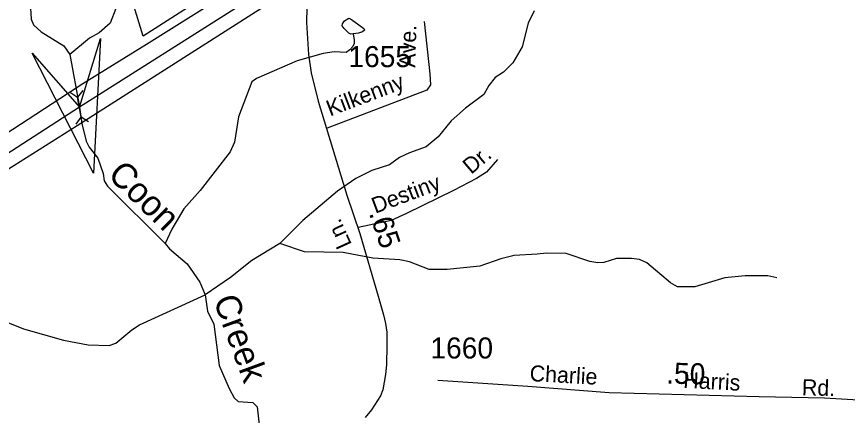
# Model space of a CAD drawing. Extents: x 2056842 to 2160602, y 826753 to 1016856.
# Drawn here: x 2128651 to 2133582, y 928586 to 930955 of the extents above; entities that cross this region are included whole.
import ezdxf

# ---------------------------------------------------------------- set-up
doc = ezdxf.new("R2010")
doc.units = 0
for name, color, linetype in [('Exist Boundary Political City Limit New', 7, 'Continuous'), ('Exist Hydrographic Creek Single Shore', 7, 'Continuous'), ('Exist Hydrographic Creek Single Shore Label', 7, 'Continuous'), ('Exist Hydrographic Misc Water Feature', 7, 'Continuous'), ('Exist Road Non-System Type 51', 7, 'Continuous'), ('Exist Road Non-System Type 51 Label', 7, 'Continuous'), ('Exist Road Primary Interstate Divided Center Attributed', 7, 'Continuous'), ('Exist Road Secondary Mileage Hundredths English Label', 7, 'Continuous'), ('Exist Road Secondary Structure Culvert Attributed CELL', 7, 'Continuous'), ('Exist Road Secondary Structure Culvert CELL', 7, 'Continuous'), ('Exist Road Secondary Type 51 Attributed', 7, 'Continuous'), ('Exist Road Secondary Type 51 Label', 7, 'Continuous'), ('Exist Road Secondary Type 51 Number Label', 7, 'Continuous'), ('Map Preparation Boundary City Limit Buffer Line', 7, 'Continuous')]:
    doc.layers.add(name, color=color, linetype=linetype)

msp = doc.modelspace()

# ---------------------------------------------------------------- linework, layer by layer
at = {"layer": 'Exist Boundary Political City Limit New'}
msp.add_lwpolyline([(2129736.2, 931054.1), (2129401.8, 930839.4), (2129200.5, 931495.5)], dxfattribs=at)
at = {"layer": 'Exist Hydrographic Creek Single Shore'}
for points in [[(2128755, 932255.3), (2128625.5, 932136.6), (2128541.9, 932030.4), (2128538.2, 931994.3), (2128544.4, 931958.1), (2128576.5, 931880.3), (2128586.8, 931836.5), (2128579.3, 931698.5), (2128591.8, 931572.6), (2128614.2, 931528.5), (2128636.2, 931496.9), (2128718.7, 931427.2), (2128754.6, 931387.1), (2128795, 931311.5), (2128781.6, 931203.5), (2128740, 931095.4), (2128730.3, 931039.2), (2128736.8, 930939.3), (2128750.9, 930907.2), (2128796.9, 930865.5), (2128931.4, 930782), (2128965.7, 930730.1)], [(2128965.7, 930730.1), (2129023.7, 930416.4), (2129037.3, 930320.8), (2129063.9, 930214.9), (2129081.9, 930178.8), (2129132.4, 930115), (2129164.6, 930023.2), (2129170.9, 929979.4), (2129190.9, 929947.5), (2129532.3, 929607)], [(2129532.3, 929607), (2129558.5, 929575), (2129663, 929485.5), (2129737.5, 929377.7), (2129769.7, 929301.9)], [(2129769.7, 929301.9), (2129784.1, 929204.1), (2129820.6, 929128.2), (2129853.7, 928883.1), (2129913.3, 928746.3), (2129942.4, 928690.5), (2129966.4, 928669), (2130052.6, 928661.4), (2130078.4, 928637.3), (2130091, 928529.4)]]:
    msp.add_lwpolyline(points, dxfattribs=at)
at = {"layer": 'Exist Hydrographic Misc Water Feature'}
for points in [[(2129240.5, 931003.6), (2129206.9, 930915.4), (2129141.1, 930859.2), (2129083.5, 930827), (2128965.6, 930730.4)], [(2131722.1, 930988.5), (2131686.6, 930916.4), (2131651.1, 930776.2), (2131595.6, 930679.9), (2131541.8, 930625.8), (2131491.8, 930593.5), (2131454.1, 930545.4), (2131424.3, 930493.2), (2131314.8, 930410.8), (2131231.2, 930336.5), (2131153.7, 930240.1), (2131081.9, 930181.9), (2130982, 930145.4), (2130924.2, 930117.2), (2130864.3, 930074.8), (2130758.5, 930040.4), (2130664.6, 929994), (2130555.1, 929917.5), (2130349.9, 929744.6), (2130212.5, 929606.1)], [(2130647.8, 930853.3), (2130635.2, 930850.8), (2130622.5, 930857.1), (2130594.6, 930883.7), (2130583.2, 930900.2), (2130584.5, 930912.9), (2130597.2, 930930.6), (2130622.5, 930945.8), (2130632.6, 930942), (2130674.4, 930912.9), (2130711.2, 930883.7), (2130714.9, 930874.9), (2130704.8, 930864.7), (2130679.5, 930857.1), (2130647.8, 930853.3)], [(2130647.8, 930853.3), (2130654.2, 930815.3), (2130655.4, 930795), (2130647.4, 930777.9), (2130629.4, 930757.8), (2130607.4, 930741.7), (2130535.4, 930745.3), (2130469.6, 930735), (2130315.6, 930692.3), (2130074.1, 930587.3), (2130046.4, 930567.2), (2129967, 930358.8), (2129943.9, 930208.8), (2129918.2, 930152.6), (2129741.1, 929922), (2129643.7, 929813.5), (2129572.1, 929691.2), (2129532.7, 929607)], [(2130212.5, 929606.1), (2130046.8, 929505.4), (2129921.3, 929404.8), (2129770, 929302.2)], [(2133162.8, 929403), (2133110.9, 929414.8), (2132974.9, 929414.3), (2132854.8, 929403.7), (2132677.4, 929348.8), (2132573.4, 929350.5), (2132533.1, 929374.3), (2132392.6, 929491.7), (2132348.7, 929511.4), (2132300.5, 929517.2), (2132212.6, 929518.8), (2132136.7, 929494.5), (2132100.6, 929492.3), (2132052.6, 929500.2), (2131912.4, 929547.5), (2131796.7, 929549), (2131740.5, 929542.7), (2131604.6, 929536.2), (2131524.6, 929515.9), (2131401, 929473.3), (2131207.2, 929452.4), (2131099.1, 929452), (2130982.9, 929497.4), (2130924.8, 929509.2), (2130764.9, 929520.5), (2130588.5, 929553.7), (2130360.5, 929556.8), (2130212.5, 929606.1)], [(2127584.1, 929298.6), (2127708.2, 929309.1), (2127746.1, 929287.2), (2127844.7, 929215.7), (2127874.7, 929199.9), (2127922.7, 929194), (2128018.6, 929198.4), (2128108.6, 929180.9), (2128140.6, 929165), (2128182.9, 929129.2), (2128222.9, 929103.4), (2128266.9, 929095.6), (2128330.9, 929101.9), (2128434.9, 929134.4), (2128540.7, 929144.8), (2128588.7, 929140.9), (2128690.8, 929099.5), (2128929.1, 929032.4), (2129075.5, 929005.2), (2129199.3, 929001.7), (2129239.1, 929013.9), (2129334.9, 929094.3), (2129380.6, 929124.5), (2129770, 929302.2)]]:
    msp.add_lwpolyline(points, dxfattribs=at)
at = {"layer": 'Exist Road Non-System Type 51'}
for points in [[(2131070.4, 930925.8), (2131102.7, 930615), (2131106.7, 930550.4), (2131086.6, 930518.1), (2130493.4, 930292.3)], [(2131504.9, 930105.4), (2131440.4, 930030.8), (2131379.9, 929992.4), (2131244.7, 929921.8), (2130964.3, 929784.5)], [(2130964.3, 929784.5), (2130873.5, 929744.1), (2130677.7, 929701.4)]]:
    msp.add_lwpolyline(points, dxfattribs=at)
at = {"layer": 'Exist Road Primary Interstate Divided Center Attributed'}
for points in [[(2124658.7, 927420), (2125364.9, 927910.7), (2125763.4, 928186.2), (2126906.1, 928954.9), (2127318.2, 929233.9), (2127916.6, 929621), (2128634.6, 930071.1), (2129010.7, 930308.7), (2130069.2, 930982.8), (2131054.1, 931604.2), (2131623.7, 931963.4), (2132040, 932228.1), (2132905.5, 932777.6), (2133294.6, 933019.9)], [(2132912.4, 932901.8), (2132619.2, 932709.3), (2132013.7, 932321.5), (2131594.1, 932054.6), (2131014.4, 931688.7), (2129999, 931034.1), (2129023.7, 930416.4), (2128551.8, 930112.5), (2127877, 929691.2), (2127267.8, 929300.6), (2126832.4, 929005.3), (2125718.5, 928252.8), (2125089.2, 927822), (2124817.1, 927637.8)]]:
    msp.add_lwpolyline(points, dxfattribs=at)
at = {"layer": 'Exist Road Secondary Structure Culvert Attributed CELL'}
msp.add_lwpolyline([(2129148.5, 930824.1), (2129107.2, 930025.2), (2128743.5, 930737.8), (2129023.7, 930416.4)], close=True, dxfattribs=at)
at = {"layer": 'Exist Road Secondary Structure Culvert CELL'}
for p, q in [((2129043, 930516.8), (2129013, 930475.9)), ((2128970.5, 930503.7), (2129013, 930475.9)), ((2129034.5, 930356.9), (2129013, 930475.9)), ((2129004.4, 930316), (2129034.5, 930356.9)), ((2129077, 930329.1), (2129034.5, 930356.9))]:
    msp.add_line(p, q, dxfattribs=at)
at = {"layer": 'Exist Road Secondary Type 51 Attributed'}
for points in [[(2127706.8, 929698.3), (2128073.9, 929926.6), (2129044.1, 930556.7), (2129422.4, 930790.6), (2130015.5, 931165.1), (2131084.3, 931844.8), (2131539.8, 932126.8), (2131632.7, 932200.7), (2131706.5, 932286.8), (2131747.9, 932357.3), (2131788.2, 932463.7), (2131798.3, 932540.9), (2131805, 932612.5), (2131805, 932666.2), (2131790, 932748.1), (2131779.3, 932796), (2131744.6, 933008.7)], [(2130372.5, 931009.9), (2130372, 930919.3), (2130384.3, 930729), (2130399.2, 930620.5), (2130440.5, 930453.4), (2130611.5, 929893.6), (2130687.4, 929667.3), (2130796.1, 929293.2), (2130828.6, 929182.4), (2130839.8, 929131.5), (2130847.6, 929079.4), (2130848.7, 929003.9), (2130845.4, 928885.3), (2130840.9, 928828.2), (2130825.2, 928737.6), (2130811.2, 928701.2), (2130757, 928618.9), (2130720, 928573)], [(2133917.9, 928661), (2133445.6, 928687.9), (2133057.7, 928696.9), (2132168, 928719.4), (2131684.9, 928757.1), (2131150.7, 928792.1)]]:
    msp.add_lwpolyline(points, dxfattribs=at)
at = {"layer": 'Map Preparation Boundary City Limit Buffer Line'}
msp.add_lwpolyline([(2129736.2, 931054.1), (2129401.8, 930839.4), (2129200.5, 931495.5)], dxfattribs=at)

# ---------------------------------------------------------------- texts
at = {"layer": 'Exist Hydrographic Creek Single Shore Label'}
for s, rotation, p in [('Coon', 315.6372, (2129185.1, 930007.3)), ('Creek', 290.1901, (2129816.7, 929271.8))]:
    msp.add_text(s, height=150, rotation=rotation, dxfattribs=at).set_placement(p)
at = {"layer": 'Exist Road Non-System Type 51 Label'}
for s, rotation, p in [('Ave.', 88.2531, (2131016.9, 930651.1)), ('Kilkenny', 20.7473, (2130511.2, 930361.1)), ('Dr.', 40.2948, (2131349.1, 930014.5)), ('Destiny', 20.5855, (2130779.7, 929783.4))]:
    msp.add_text(s, height=95, rotation=rotation, dxfattribs=at).set_placement(p)
at = {"layer": 'Exist Road Secondary Mileage Hundredths English Label'}
for s, rotation, p in [('.65', 288.5178, (2130741.4, 929787.3)), ('.50', 358.6321, (2132505.4, 928775))]:
    msp.add_text(s, height=125, rotation=rotation, dxfattribs=at).set_placement(p)
at = {"layer": 'Exist Road Secondary Type 51 Label'}
for s, rotation, p in [('Ln.', 114.3373, (2130642, 929601.4)), ('Charlie', 356.8773, (2131694.4, 928789.8)), ('Harris', 356.9425, (2132606.4, 928749.9)), ('Rd.', 358.3099, (2133311, 928706))]:
    msp.add_text(s, height=95, rotation=rotation, dxfattribs=at).set_placement(p)
at = {"layer": 'Exist Road Secondary Type 51 Number Label'}
for s, p in [('1655', (2130620.2, 930654.8)), ('1660', (2131107, 928923.8))]:
    msp.add_text(s, height=125, dxfattribs=at).set_placement(p)

doc.saveas('drawing.dxf')
